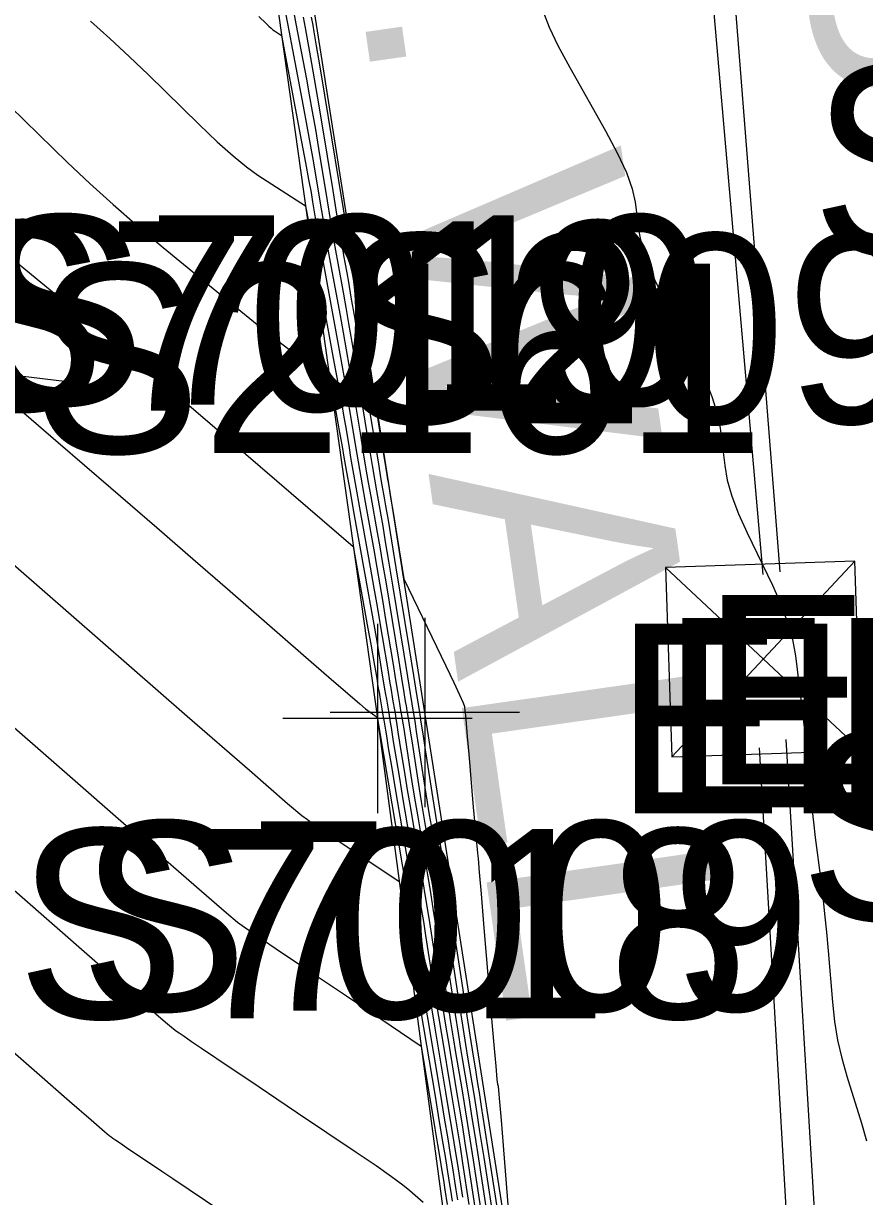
# Model space of a CAD drawing. Extents: x 1724534 to 1727318, y 657156 to 660047.
# Drawn here: x 1725541.96 to 1725559.73, y 658661.66 to 658686.44 of the extents above; entities that cross this region are included whole.
import ezdxf

# ---------------------------------------------------------------- set-up
doc = ezdxf.new("R2010")
doc.units = 0
for name, color, linetype in [('SURVEY - CONTOURS - Index with Text', 7, 'Continuous'), ('SURVEY - CONTOURS - Intermediate with optional Text', 7, 'Continuous'), ('SURVEY - DRAINAGE - Storm Sewer Text', 7, 'Continuous'), ('SURVEY - DTM - Breaklines', 7, 'Continuous'), ('SURVEY - DTM - Breaklines - Points - Elevations', 7, 'Continuous'), ('SURVEY - DTM - Breaklines - Points - Locators', 7, 'Continuous'), ('SURVEY - DTM - Breaklines - Points - Numbers', 7, 'Continuous'), ('SURVEY - ROADSIDE BARRIERS with Text', 7, 'Continuous'), ('SURVEY - TRANSPORTATION - Features - Points - Numbers', 7, 'Continuous'), ('SURVEY - UTILITIES - Electric (Underground) with Text', 7, 'Continuous'), ('SURVEY - UTILITIES - Fiber Optic Cable (Underground) with Text', 7, 'Continuous'), ('SURVEY - UTILITIES - Poles and Miscellaneous - Points - Elevations', 7, 'Continuous'), ('SURVEY - UTILITIES - Poles and Miscellaneous - Points - Numbers', 7, 'Continuous'), ('SURVEY - UTILITIES - Poles and Miscellaneous with Text', 7, 'Continuous')]:
    doc.layers.add(name, color=color, linetype=linetype)

msp = doc.modelspace()

# ---------------------------------------------------------------- linework, layer by layer
at = {"layer": 'SURVEY - CONTOURS - Index with Text'}
for points in [[(1725548.042, 658686.572), (1725548.074, 658686.4), (1725548.099, 658686.259), (1725548.148, 658685.965), (1725548.222, 658685.519), (1725548.321, 658684.92), (1725548.616, 658683.119), (1725548.714, 658682.524), (1725548.786, 658682.09), (1725548.831, 658681.816), (1725548.85, 658681.704), (1725548.866, 658681.619), (1725548.885, 658681.503), (1725548.932, 658681.217), (1725549.007, 658680.761), (1725549.11, 658680.136), (1725549.419, 658678.244), (1725549.521, 658677.622), (1725549.594, 658677.175), (1725549.639, 658676.904), (1725549.655, 658676.808), (1725549.658, 658676.786), (1725549.666, 658676.74), (1725549.686, 658676.619), (1725549.718, 658676.423), (1725549.762, 658676.151), (1725549.998, 658674.707), (1725550.887, 658672.87), (1725551.054, 658672.521), (1725551.175, 658672.262), (1725551.249, 658672.092), (1725551.277, 658672.012), (1725551.289, 658671.917), (1725551.297, 658671.833), (1725551.314, 658671.654), (1725551.338, 658671.378), (1725551.37, 658671.006), (1725551.465, 658669.886), (1725551.497, 658669.515), (1725551.521, 658669.242), (1725551.537, 658669.067), (1725551.544, 658668.99), (1725551.554, 658668.916), (1725551.565, 658668.801), (1725551.59, 658668.514), (1725551.629, 658668.054), (1725551.683, 658667.421), (1725551.845, 658665.503), (1725551.899, 658664.871), (1725551.938, 658664.416), (1725551.964, 658664.137), (1725551.976, 658664.035), (1725551.988, 658663.995), (1725551.998, 658663.906), (1725552.019, 658663.667), (1725552.051, 658663.279), (1725552.094, 658662.741), (1725552.32, 658659.883)], [(1725543.382, 658686.485), (1725543.79, 658686.116), (1725544.196, 658685.737), (1725544.601, 658685.349), (1725545.677, 658684.3), (1725546.057, 658683.938), (1725546.39, 658683.64), (1725546.676, 658683.406), (1725546.914, 658683.235), (1725547.918, 658682.586), (1725547.976, 658682.281), (1725547.988, 658682.221), (1725547.997, 658682.172), (1725548.003, 658682.135), (1725548.008, 658682.109), (1725548.017, 658682.054), (1725548.033, 658681.965), (1725548.074, 658681.739), (1725548.14, 658681.377), (1725548.231, 658680.878), (1725548.508, 658679.366), (1725548.603, 658678.85), (1725548.678, 658678.435), (1725548.733, 658678.121), (1725548.769, 658677.908), (1725548.84, 658677.474), (1725548.874, 658677.274), (1725548.922, 658676.996), (1725548.985, 658676.642), (1725549.062, 658676.21), (1725549.287, 658674.958), (1725549.366, 658674.514), (1725549.434, 658674.121), (1725549.493, 658673.78), (1725549.541, 658673.49), (1725549.656, 658672.786), (1725549.696, 658672.546), (1725549.727, 658672.356), (1725549.751, 658672.214), (1725549.766, 658672.122), (1725549.798, 658671.942), (1725549.812, 658671.862), (1725549.829, 658671.757), (1725549.85, 658671.628), (1725549.874, 658671.474), (1725549.942, 658671.031), (1725549.974, 658670.833), (1725550.016, 658670.573), (1725550.07, 658670.251), (1725550.135, 658669.866), (1725550.323, 658668.756), (1725550.391, 658668.349), (1725550.455, 658667.958), (1725550.516, 658667.584), (1725550.572, 658667.227), (1725550.716, 658666.299), (1725550.771, 658665.949), (1725550.827, 658665.596), (1725550.885, 658665.239), (1725550.945, 658664.88), (1725551.106, 658663.917), (1725551.166, 658663.551), (1725551.227, 658663.176), (1725551.288, 658662.793), (1725551.35, 658662.401), (1725551.514, 658661.342)], [(1725538.834, 658674.123), (1725543.166, 658670.343), (1725544.592, 658669.1), (1725545.62, 658668.205), (1725546.251, 658667.657), (1725546.485, 658667.458), (1725546.579, 658667.39), (1725546.651, 658667.34), (1725546.796, 658667.241), (1725547.013, 658667.094), (1725547.304, 658666.898), (1725548.177, 658666.311), (1725548.492, 658666.099), (1725548.783, 658665.904), (1725549.049, 658665.725), (1725549.291, 658665.562), (1725550.362, 658664.842), (1725550.653, 658663.1), (1725550.709, 658662.767), (1725550.751, 658662.514), (1725550.779, 658662.342), (1725550.794, 658662.25), (1725550.832, 658662.009), (1725550.866, 658661.804), (1725550.916, 658661.498)]]:
    msp.add_lwpolyline(points, dxfattribs=at)
at = {"layer": 'SURVEY - CONTOURS - Intermediate with optional Text'}
for points in [[(1725546.933, 658686.585), (1725547.089, 658686.433), (1725547.144, 658686.381), (1725547.192, 658686.338), (1725547.233, 658686.304), (1725547.268, 658686.279), (1725547.413, 658686.185), (1725547.838, 658683.937), (1725547.921, 658683.497), (1725547.987, 658683.139), (1725548.037, 658682.864), (1725548.07, 658682.671), (1725548.169, 658682.076), (1725548.216, 658681.809), (1725548.278, 658681.465), (1725548.355, 658681.044), (1725548.659, 658679.38), (1725548.729, 658678.991), (1725548.788, 658678.649), (1725548.837, 658678.353), (1725548.956, 658677.628), (1725549.004, 658677.343), (1725549.116, 658676.694), (1725549.18, 658676.33), (1725549.361, 658675.324), (1725549.427, 658674.949), (1725549.554, 658674.213), (1725549.613, 658673.852), (1725549.769, 658672.897), (1725549.822, 658672.577), (1725549.862, 658672.333), (1725549.905, 658672.073), (1725549.93, 658671.93), (1725549.943, 658671.855), (1725549.962, 658671.739), (1725549.987, 658671.58), (1725550.147, 658670.554), (1725550.189, 658670.291), (1725550.237, 658670.001), (1725550.291, 658669.683), (1725550.498, 658668.456), (1725550.558, 658668.088), (1725550.62, 658667.697), (1725550.685, 658667.281), (1725550.862, 658666.14), (1725550.986, 658665.354), (1725551.041, 658665.014), (1725551.091, 658664.708), (1725551.22, 658663.939), (1725551.271, 658663.628), (1725551.392, 658662.874), (1725551.461, 658662.431), (1725551.654, 658661.189)], [(1725547.508, 658686.618), (1725547.569, 658686.288), (1725547.646, 658685.881), (1725547.871, 658684.691), (1725547.951, 658684.265), (1725548.021, 658683.88), (1725548.082, 658683.536), (1725548.133, 658683.233), (1725548.257, 658682.48), (1725548.305, 658682.188), (1725548.359, 658681.879), (1725548.416, 658681.553), (1725548.479, 658681.209), (1725548.651, 658680.268), (1725548.716, 658679.911), (1725548.78, 658679.547), (1725548.843, 658679.177), (1725548.905, 658678.799), (1725549.072, 658677.782), (1725549.133, 658677.413), (1725549.191, 658677.068), (1725549.246, 658676.746), (1725549.299, 658676.449), (1725549.435, 658675.689), (1725549.489, 658675.383), (1725549.549, 658675.035), (1725549.614, 658674.646), (1725549.685, 658674.215), (1725549.882, 658673.009), (1725549.948, 658672.608), (1725549.996, 658672.31), (1725550.028, 658672.116), (1725550.044, 658672.025), (1725550.063, 658671.918), (1725550.074, 658671.849), (1725550.095, 658671.72), (1725550.124, 658671.532), (1725550.163, 658671.285), (1725550.277, 658670.547), (1725550.32, 658670.274), (1725550.362, 658670.008), (1725550.404, 658669.75), (1725550.446, 658669.5), (1725550.558, 658668.842), (1725550.604, 658668.563), (1725550.66, 658668.219), (1725550.725, 658667.809), (1725550.799, 658667.334), (1725551.009, 658665.982), (1725551.082, 658665.511), (1725551.145, 658665.113), (1725551.197, 658664.788), (1725551.238, 658664.536), (1725551.334, 658663.961), (1725551.376, 658663.706), (1725551.43, 658663.371), (1725551.495, 658662.956), (1725551.572, 658662.461), (1725551.794, 658661.035)], [(1725547.663, 658686.739), (1725547.719, 658686.428), (1725547.939, 658685.26), (1725548, 658684.93), (1725548.063, 658684.575), (1725548.128, 658684.197), (1725548.195, 658683.795), (1725548.377, 658682.693), (1725548.442, 658682.3), (1725548.501, 658681.949), (1725548.555, 658681.641), (1725548.603, 658681.374), (1725548.723, 658680.718), (1725548.772, 658680.442), (1725548.83, 658680.104), (1725548.898, 658679.705), (1725549.262, 658677.483), (1725549.325, 658677.103), (1725549.417, 658676.569), (1725549.51, 658676.055), (1725549.551, 658675.818), (1725549.606, 658675.492), (1725549.675, 658675.079), (1725549.757, 658674.577), (1725549.995, 658673.12), (1725550.074, 658672.639), (1725550.131, 658672.288), (1725550.167, 658672.067), (1725550.182, 658671.976), (1725550.227, 658671.701), (1725550.261, 658671.484), (1725550.444, 658670.305), (1725550.493, 658669.994), (1725550.535, 658669.726), (1725550.572, 658669.5), (1725550.602, 658669.317), (1725550.675, 658668.885), (1725550.711, 658668.67), (1725550.762, 658668.349), (1725550.829, 658667.922), (1725550.912, 658667.388), (1725551.155, 658665.823), (1725551.303, 658664.872), (1725551.352, 658664.562), (1725551.385, 658664.364), (1725551.481, 658663.783), (1725551.531, 658663.468), (1725551.599, 658663.037), (1725551.684, 658662.491), (1725551.933, 658660.881)], [(1725547.869, 658686.567), (1725547.91, 658686.341), (1725548.007, 658685.83), (1725548.049, 658685.594), (1725548.106, 658685.27), (1725548.175, 658684.858), (1725548.258, 658684.358), (1725548.497, 658682.906), (1725548.578, 658682.412), (1725548.643, 658682.02), (1725548.693, 658681.729), (1725548.726, 658681.539), (1725548.794, 658681.169), (1725548.829, 658680.972), (1725548.881, 658680.66), (1725548.952, 658680.233), (1725549.041, 658679.69), (1725549.303, 658678.09), (1725549.392, 658677.552), (1725549.46, 658677.139), (1725549.508, 658676.851), (1725549.536, 658676.688), (1725549.584, 658676.42), (1725549.613, 658676.252), (1725549.663, 658675.95), (1725549.735, 658675.512), (1725549.829, 658674.939), (1725550.108, 658673.232), (1725550.2, 658672.67), (1725550.266, 658672.265), (1725550.306, 658672.018), (1725550.321, 658671.927), (1725550.327, 658671.894), (1725550.336, 658671.835), (1725550.36, 658671.683), (1725550.399, 658671.436), (1725550.451, 658671.095), (1725550.612, 658670.063), (1725550.666, 658669.714), (1725550.708, 658669.443), (1725550.739, 658669.25), (1725550.758, 658669.134), (1725550.793, 658668.928), (1725550.817, 658668.777), (1725550.864, 658668.479), (1725550.933, 658668.034), (1725551.026, 658667.441), (1725551.301, 658665.665), (1725551.393, 658665.073), (1725551.462, 658664.63), (1725551.508, 658664.337), (1725551.531, 658664.192), (1725551.563, 658664.006), (1725551.586, 658663.861), (1725551.632, 658663.565), (1725551.702, 658663.118), (1725551.795, 658662.521), (1725552.073, 658660.727)], [(1725552.945, 658686.665), (1725553.067, 658686.357), (1725553.253, 658685.971), (1725553.504, 658685.507), (1725554.258, 658684.166), (1725554.509, 658683.694), (1725554.698, 658683.287), (1725554.823, 658682.944), (1725554.886, 658682.665), (1725554.969, 658682.006), (1725555.025, 658681.733), (1725555.133, 658681.408), (1725555.293, 658681.031), (1725555.504, 658680.601), (1725556.135, 658679.387), (1725556.346, 658678.952), (1725556.507, 658678.557), (1725556.618, 658678.202), (1725556.679, 658677.887), (1725556.775, 658677.102), (1725556.831, 658676.792), (1725556.929, 658676.453), (1725557.068, 658676.083), (1725557.248, 658675.683), (1725557.783, 658674.578), (1725557.964, 658674.173), (1725558.105, 658673.789), (1725558.206, 658673.425), (1725558.269, 658673.082), (1725558.421, 658671.871), (1725558.455, 658671.572), (1725558.484, 658671.297), (1725558.507, 658671.044), (1725558.562, 658670.403), (1725558.586, 658670.15), (1725558.615, 658669.873), (1725558.649, 658669.571), (1725558.689, 658669.245), (1725558.804, 658668.342), (1725558.846, 658667.995), (1725558.886, 658667.631), (1725558.924, 658667.25), (1725558.96, 658666.851), (1725559.051, 658665.766), (1725559.096, 658665.363), (1725559.161, 658664.969), (1725559.248, 658664.584), (1725559.354, 658664.207), (1725559.666, 658663.213), (1725559.772, 658662.842)], [(1725541.681, 658684.686), (1725542.894, 658683.504), (1725543.361, 658683.059), (1725543.854, 658682.611), (1725544.372, 658682.16), (1725544.915, 658681.706), (1725546.397, 658680.491), (1725546.9, 658680.081), (1725547.299, 658679.763), (1725547.594, 658679.536), (1725547.783, 658679.402), (1725548.424, 658678.988), (1725548.606, 658677.994), (1725548.641, 658677.801), (1725548.669, 658677.648), (1725548.689, 658677.535), (1725548.701, 658677.462), (1725548.725, 658677.321), (1725548.745, 658677.204), (1725548.788, 658676.96), (1725548.854, 658676.589), (1725548.943, 658676.091), (1725549.377, 658673.664), (1725549.432, 658673.347), (1725549.469, 658673.128), (1725549.543, 658672.674), (1725549.57, 658672.515), (1725549.592, 658672.378), (1725549.612, 658672.263), (1725549.628, 658672.171), (1725549.666, 658671.954), (1725549.681, 658671.869), (1725549.696, 658671.776), (1725549.712, 658671.676), (1725549.729, 658671.569), (1725549.775, 658671.273), (1725549.801, 658671.113), (1725549.903, 658670.501), (1725549.979, 658670.049), (1725550.285, 658668.241), (1725550.353, 658667.828), (1725550.411, 658667.472), (1725550.458, 658667.174), (1725550.569, 658666.457), (1725550.615, 658666.168), (1725550.668, 658665.837), (1725550.729, 658665.465), (1725550.798, 658665.052), (1725550.992, 658663.894), (1725551.062, 658663.473), (1725551.185, 658662.712), (1725551.239, 658662.37), (1725551.374, 658661.496)], [(1725541.133, 658681.952), (1725543.199, 658680.258), (1725543.955, 658679.634), (1725544.675, 658679.035), (1725545.357, 658678.459), (1725546.003, 658677.908), (1725548.929, 658675.389), (1725549.24, 658673.659), (1725549.299, 658673.326), (1725549.378, 658672.879), (1725549.397, 658672.766), (1725549.431, 658672.563), (1725549.443, 658672.484), (1725549.458, 658672.401), (1725549.473, 658672.313), (1725549.489, 658672.22), (1725549.534, 658671.966), (1725549.55, 658671.875), (1725549.563, 658671.795), (1725549.575, 658671.724), (1725549.608, 658671.515), (1725549.628, 658671.393), (1725549.67, 658671.138), (1725549.736, 658670.752), (1725549.823, 658670.232), (1725550.178, 658668.134), (1725550.251, 658667.697), (1725550.307, 658667.359), (1725550.345, 658667.121), (1725550.423, 658666.616), (1725550.459, 658666.387), (1725550.51, 658666.078), (1725550.574, 658665.691), (1725550.651, 658665.223), (1725550.878, 658663.872), (1725550.957, 658663.396), (1725551.025, 658662.982), (1725551.082, 658662.63), (1725551.128, 658662.34), (1725551.235, 658661.65)], [(1725539.528, 658680.316), (1725542.695, 658677.591), (1725543.81, 658676.63), (1725544.778, 658675.795), (1725545.6, 658675.083), (1725546.275, 658674.495), (1725547.881, 658673.094), (1725548.415, 658672.629), (1725548.811, 658672.287), (1725549.07, 658672.066), (1725549.191, 658671.967), (1725549.435, 658671.791), (1725549.439, 658671.769), (1725549.439, 658671.764), (1725549.44, 658671.758), (1725549.441, 658671.757), (1725549.497, 658671.421), (1725549.568, 658671.002), (1725549.668, 658670.415), (1725549.97, 658668.627), (1725550.072, 658668.027), (1725550.149, 658667.567), (1725550.202, 658667.247), (1725550.231, 658667.067), (1725550.277, 658666.774), (1725550.304, 658666.606), (1725550.351, 658666.32), (1725550.763, 658663.849), (1725550.852, 658663.318), (1725550.924, 658662.885), (1725550.978, 658662.549), (1725551.016, 658662.31), (1725551.095, 658661.804), (1725551.128, 658661.592)], [(1725538.063, 658678.227), (1725545.421, 658671.809), (1725546.735, 658670.665), (1725547.542, 658669.965), (1725547.84, 658669.711), (1725547.96, 658669.624), (1725548.034, 658669.572), (1725548.167, 658669.482), (1725548.357, 658669.353), (1725548.605, 658669.186), (1725549.898, 658668.316), (1725550.045, 658667.447), (1725550.074, 658667.28), (1725550.095, 658667.152), (1725550.11, 658667.063), (1725550.118, 658667.014), (1725550.148, 658666.825), (1725550.192, 658666.561), (1725550.262, 658666.142), (1725550.358, 658665.567), (1725550.649, 658663.827), (1725550.747, 658663.241), (1725550.822, 658662.788), (1725550.875, 658662.467), (1725550.905, 658662.28), (1725550.955, 658661.958), (1725550.98, 658661.8), (1725551.018, 658661.57)], [(1725531.518, 658673.964), (1725532.775, 658672.789), (1725536.292, 658669.581), (1725537.537, 658668.449), (1725538.632, 658667.461), (1725539.577, 658666.616), (1725540.374, 658665.914), (1725542.299, 658664.234), (1725542.933, 658663.682), (1725543.39, 658663.284), (1725543.671, 658663.04), (1725543.775, 658662.952), (1725543.816, 658662.922), (1725543.848, 658662.9), (1725543.913, 658662.856), (1725544.009, 658662.79), (1725544.139, 658662.703), (1725544.888, 658662.199), (1725545.121, 658662.043), (1725546.151, 658661.35)], [(1725539.604, 658670.019), (1725542.733, 658667.289), (1725543.762, 658666.391), (1725544.505, 658665.744), (1725544.961, 658665.349), (1725545.13, 658665.205), (1725545.198, 658665.156), (1725545.25, 658665.12), (1725545.354, 658665.049), (1725545.511, 658664.942), (1725545.721, 658664.801), (1725546.352, 658664.377), (1725546.617, 658664.199), (1725546.939, 658663.982), (1725547.317, 658663.727), (1725547.753, 658663.434), (1725548.991, 658662.602), (1725549.41, 658662.317), (1725549.739, 658662.087), (1725549.978, 658661.913), (1725550.127, 658661.793), (1725550.404, 658661.548)]]:
    msp.add_lwpolyline(points, dxfattribs=at)
at = {"layer": 'SURVEY - DRAINAGE - Storm Sewer Text'}
msp.add_lwpolyline([(1725466.093, 658651.29), (1725489.208, 658685.389), (1725543.351, 658678.819)], dxfattribs=at)
at = {"layer": 'SURVEY - DTM - Breaklines'}
msp.add_lwpolyline([(1725545.612, 658703.826), (1725544.845, 658703.667), (1725546.657, 658691.568), (1725549.439, 658671.759), (1725551.15, 658658.927), (1725552.828, 658647.519), (1725539.92, 658649.311), (1725530.721, 658650.357), (1725524.764, 658651.11)], dxfattribs=at)
at = {"layer": 'SURVEY - DTM - Breaklines - Points - Locators'}
for p, q in [((1725550.443, 658673.884), (1725550.443, 658669.884)), ((1725549.439, 658673.759), (1725549.439, 658669.759)), ((1725552.443, 658671.884), (1725548.443, 658671.884)), ((1725551.439, 658671.759), (1725547.439, 658671.759))]:
    msp.add_line(p, q, dxfattribs=at)
at = {"layer": 'SURVEY - ROADSIDE BARRIERS with Text'}
msp.add_lwpolyline([(1725554.029, 658647.668), (1725552.445, 658659.088), (1725550.443, 658671.884), (1725547.326, 658691.651), (1725545.612, 658703.826)], dxfattribs=at)
at = {"layer": 'SURVEY - UTILITIES - Electric (Underground) with Text'}
for points in [[(1725538.314, 658827.699), (1725538.61, 658810.76), (1725539.309, 658794.446), (1725544.796, 658762.344), (1725548.909, 658731.403), (1725555.845, 658694.728), (1725557.583, 658674.802)], [(1725557.505, 658671.143), (1725558.426, 658655.231), (1725571.365, 658546.997)]]:
    msp.add_lwpolyline(points, dxfattribs=at)
at = {"layer": 'SURVEY - UTILITIES - Fiber Optic Cable (Underground) with Text'}
for points in [[(1725538.949, 658827.551), (1725539.433, 658810.741), (1725540.407, 658794.551), (1725545.54, 658762.23), (1725549.453, 658731.328), (1725556.372, 658694.759), (1725557.942, 658674.857)], [(1725558.069, 658671.315), (1725558.963, 658656.482), (1725572.239, 658547)]]:
    msp.add_lwpolyline(points, dxfattribs=at)
at = {"layer": 'SURVEY - UTILITIES - Poles and Miscellaneous with Text'}
for p, q in [((1725555.523, 658674.945), (1725559.659, 658671.085)), ((1725555.661, 658670.947), (1725559.521, 658675.083)), ((1725557.591, 658673.015), (1725557.591, 658673.015))]:
    msp.add_line(p, q, dxfattribs=at)
msp.add_lwpolyline([(1725555.523, 658674.945), (1725555.661, 658670.947), (1725559.659, 658671.085), (1725559.521, 658675.083), (1725555.523, 658674.945)], dxfattribs=at)

# ---------------------------------------------------------------- texts
at = {"layer": 'SURVEY - DTM - Breaklines - Points - Elevations'}
for s, p in [('EL-545.12', (1725555.443, 658669.884)), ('EL-553.01', (1725554.439, 658669.759))]:
    msp.add_text(s, height=4, dxfattribs=at).set_placement(p)
at = {"layer": 'SURVEY - DTM - Breaklines - Points - Numbers'}
for s, p in [('S7019', (1725540.136, 658678.259)), ('S7010', (1725540.982, 658678.384)), ('S7005', (1725558.352, 658667.502)), ('S7018', (1725541.815, 658665.427)), ('S7009', (1725543.141, 658665.588))]:
    msp.add_text(s, height=4, dxfattribs=at).set_placement(p)
at = {"layer": 'SURVEY - ROADSIDE BARRIERS with Text'}
msp.add_text('CONC. RET. WALL', height=5, rotation=278.0952, dxfattribs=at).set_placement((1725543.926, 658723.271))
at = {"layer": 'SURVEY - TRANSPORTATION - Features - Points - Numbers'}
msp.add_text('S7001', height=4, dxfattribs=at).set_placement((1725558.601, 658681.549))
at = {"layer": 'SURVEY - UTILITIES - Poles and Miscellaneous - Points - Elevations'}
msp.add_text('EL-545.02', height=4, dxfattribs=at).set_placement((1725556.286, 658670.366))
at = {"layer": 'SURVEY - UTILITIES - Poles and Miscellaneous - Points - Numbers'}
for s, p in [('S2095', (1725548.544, 658677.993)), ('S2161', (1725542.156, 658677.366))]:
    msp.add_text(s, height=4, dxfattribs=at).set_placement(p)
at = {"layer": 'SURVEY - UTILITIES - Poles and Miscellaneous with Text'}
msp.add_text('TDOT ITS', height=5, rotation=274.1848, dxfattribs=at).set_placement((1725556.535, 658715.061))

doc.saveas('drawing.dxf')
